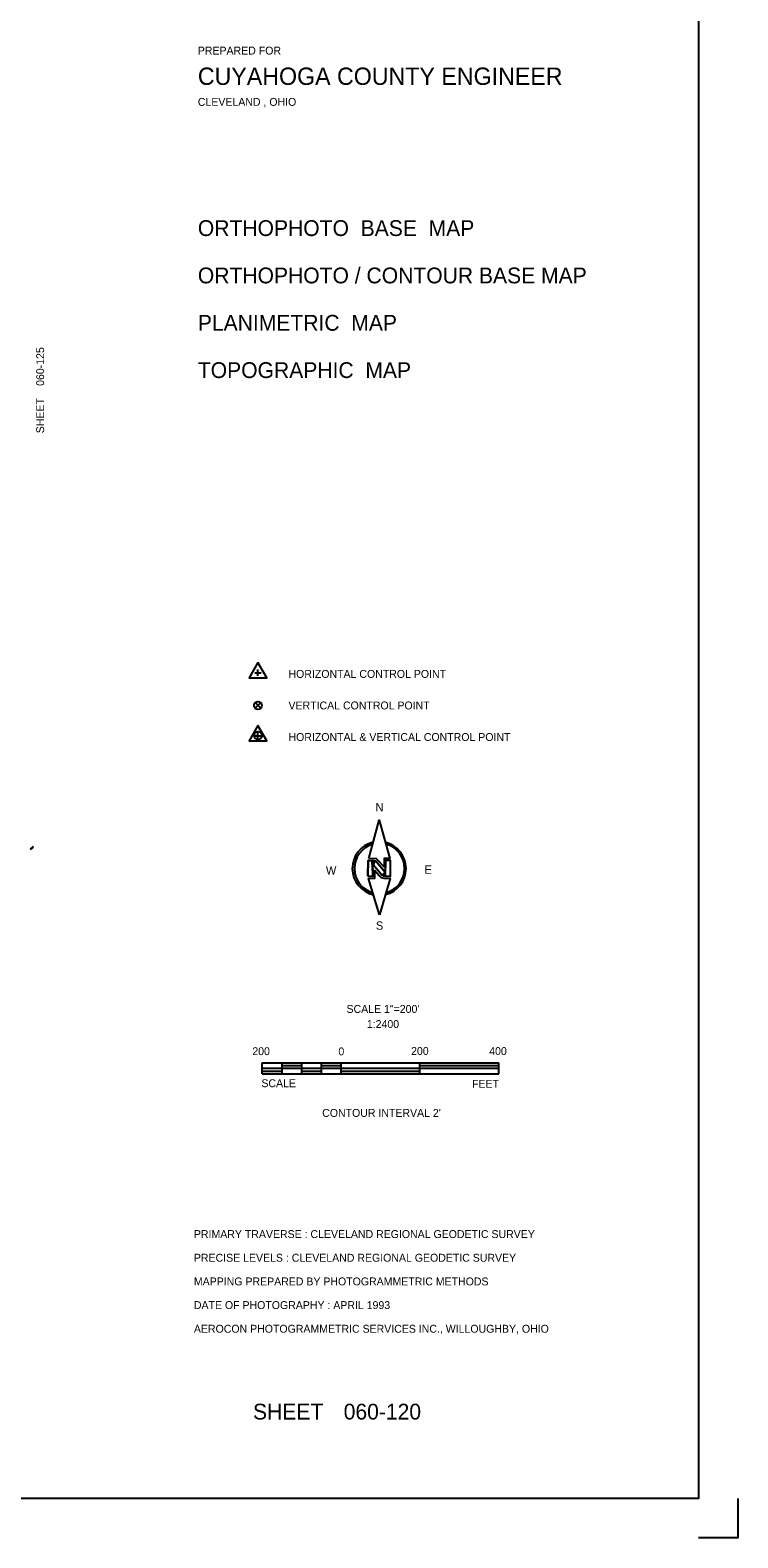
# Model space of a CAD drawing. Extents: x -25029 to 2274964, y -81170 to 687028.
# Drawn here: x 15256 to 17052, y -69148 to -65327 of the extents above; entities that cross this region are included whole.
import ezdxf

# ---------------------------------------------------------------- set-up
doc = ezdxf.new("R2010")
doc.units = 0
for name, color, linetype in [('RR', 7, 'Continuous'), ('TI_BORDER', 7, 'Continuous'), ('TI_CCLOGO', 7, 'Continuous'), ('TI_CON_IN', 7, 'Continuous'), ('TI_HOR', 7, 'Continuous'), ('TI_NORTHA', 7, 'Continuous'), ('TI_ORTHO_BM', 7, 'Continuous'), ('TI_ORTHO_CBM', 7, 'Continuous'), ('TI_PLAN', 7, 'Continuous'), ('TI_SCLBAR', 7, 'Continuous'), ('TI_SHEET', 7, 'Continuous'), ('TI_TITLE', 7, 'Continuous'), ('TI_TOPO', 7, 'Continuous'), ('TI_VER', 7, 'Continuous')]:
    doc.layers.add(name, color=color, linetype=linetype)

msp = doc.modelspace()

# ---------------------------------------------------------------- linework, layer by layer
at = {"layer": 'RR'}
for p, q in [((15256.8, -67403.6), (15264.6, -67397.4)), ((15256.9, -67401.5), (15264.8, -67395.3))]:
    msp.add_line(p, q, dxfattribs=at)
at = {"layer": 'TI_BORDER'}
msp.add_lwpolyline([(9951.6, -64448.4), (16951.6, -64448.4), (16951.6, -69048.4), (9951.6, -69048.4)], close=True, dxfattribs=at)
at = {"layer": 'TI_HOR'}
for p, q in [((15826.2, -66955.4), (15842.2, -66955.4)), ((15834.2, -66963.4), (15834.2, -66947.4))]:
    msp.add_line(p, q, dxfattribs=at)
msp.add_lwpolyline([(15834.2, -66929.4), (15811.6, -66968.4), (15856.7, -66968.4)], close=True, dxfattribs=at)
at = {"layer": 'TI_NORTHA'}
for p, q in [((16124.8, -67440.1), (16124.8, -67442.7)), ((16126.6, -67441.9), (16148.3, -67467.9)), ((16134.9, -67434.9), (16156.7, -67461)), ((16156.7, -67461), (16157.9, -67458.9))]:
    msp.add_line(p, q, dxfattribs=at)
for points in [[(16115, -67426), (16141.6, -67329.1), (16168.7, -67426.5), (16154.5, -67426.6), (16153.9, -67447.2), (16138.5, -67430.5), (16135.6, -67427.8), (16134.7, -67427.4), (16115, -67426)], [(16113.1, -67471.2), (16114, -67431.1), (16124.9, -67431.2)], [(16113.1, -67471.2), (16125.2, -67472), (16124.8, -67442.7)], [(16126.6, -67441.9), (16125.9, -67440.8), (16124.8, -67440.1), (16124.8, -67440.1)], [(16157.9, -67458.9), (16158, -67430.8), (16169.5, -67430.7), (16169.5, -67471.8), (16159.8, -67471.9)], [(16142.6, -67568.8), (16114.8, -67477.1), (16130.7, -67476.1), (16131, -67456.4), (16141.5, -67469.8), (16145.8, -67473.7), (16150, -67475.6), (16153.8, -67476.5), (16169.4, -67476.7), (16142.6, -67568.8)], [(16148.3, -67467.9), (16150.8, -67469.2), (16153, -67470.4), (16155.9, -67471.5), (16159.8, -67471.9)], [(16156.7, -67461), (16157.2, -67460.6), (16157.2, -67460.6)]]:
    msp.add_lwpolyline(points, dxfattribs=at)
for points in [[(16113.3, -67471), (16114.5, -67430.9), (16124.9, -67431), (16125.5, -67471.8)], [(16123.5, -67441.2), (16123.5, -67435), (16127.7, -67435.7), (16127.7, -67440.8)], [(16125.4, -67431), (16125.9, -67440.8), (16132.9, -67432.9)], [(16125.9, -67440.8), (16149.1, -67468.5), (16157.2, -67460.6), (16133.5, -67433.3)], [(16169.7, -67430.4), (16169.7, -67471.7), (16157.7, -67471.5), (16158.2, -67430.7)], [(16149.7, -67468.5), (16157.1, -67461.3), (16157, -67471.5)]]:
    msp.add_lwpolyline(points, close=True, dxfattribs=at)
for centre, radius, start, end in [((16141.6, -67451.6), 68.1, 103.1293, 257.8427), ((16142.5, -67451.5), 63.7, 106.1733, 254.6693), ((16141.6, -67451.6), 68.1, 283.4554, 76.727), ((16142.5, -67451.5), 63.7, 284.8888, 75.4428)]:
    msp.add_arc(centre, radius, start, end, dxfattribs=at)
at = {"layer": 'TI_SCLBAR'}
for p, q in [((15845.2, -67972.1), (15845.2, -67944.1)), ((15845.2, -67944.1), (16445.2, -67944.1)), ((15895.2, -67972.1), (15895.2, -67944.1)), ((15945.2, -67972.1), (15945.2, -67944.1)), ((15995.2, -67972.1), (15995.2, -67944.1)), ((16045.2, -67972.1), (16045.2, -67944.1)), ((16245.2, -67972.1), (16245.2, -67944.1)), ((16445.2, -67972.1), (16445.2, -67944.1)), ((15845.2, -67958.1), (16445.2, -67958.1)), ((15845.2, -67965), (15895, -67965)), ((15845.2, -67972.1), (16445.2, -67972.1)), ((15895.3, -67951.1), (15945.1, -67951.1)), ((15945.3, -67965), (15995.1, -67965)), ((15995.1, -67951.1), (16044.9, -67951.1)), ((16044.9, -67965), (16244.9, -67965)), ((16245.1, -67951.3), (16444.9, -67951.3))]:
    msp.add_line(p, q, dxfattribs=at)
at = {"layer": 'TI_SHEET'}
msp.add_lwpolyline([(17051.6, -69048.4), (17051.6, -69148.4), (16951.6, -69148.4)], dxfattribs=at)
at = {"layer": 'TI_VER'}
for p, q in [((15826.8, -67031), (15841.2, -67045.4)), ((15833.9, -67038.2), (15841.1, -67031)), ((15833.9, -67038.2), (15826.8, -67045.4)), ((15834.2, -67123.4), (15834.2, -67107.4)), ((15826.2, -67115.4), (15842.2, -67115.4))]:
    msp.add_line(p, q, dxfattribs=at)
msp.add_lwpolyline([(15834.2, -67089.4), (15811.6, -67128.4), (15856.7, -67128.4)], close=True, dxfattribs=at)
for centre in [(15834.2, -67038.2), (15834.3, -67114.8)]:
    msp.add_circle(centre, 10.1, dxfattribs=at)

# ---------------------------------------------------------------- texts
at = {"layer": 'TI_CCLOGO'}
for s, height, p in [('PREPARED FOR', 20, (15681.6, -65388.4)), ('CUYAHOGA COUNTY ENGINEER', 44, (15681.6, -65465.4)), ('CLEVELAND , OHIO', 20, (15681.6, -65518.4))]:
    msp.add_text(s, height=height, dxfattribs=at).set_placement(p)
at = {"layer": 'TI_CON_IN'}
msp.add_text("CONTOUR INTERVAL 2'", height=20, dxfattribs=at).set_placement((15997.1, -68081.2))
at = {"layer": 'TI_HOR'}
msp.add_text('HORIZONTAL CONTROL POINT', height=20, dxfattribs=at).set_placement((15911.6, -66968.4))
at = {"layer": 'TI_NORTHA'}
for s, p in [('N', (16132.1, -67306.6)), ('W', (16006.5, -67467.1)), ('E', (16256.7, -67465)), ('S', (16133.4, -67606.8))]:
    msp.add_text(s, height=21, dxfattribs=at).set_placement(p)
at = {"layer": 'TI_ORTHO_BM'}
msp.add_text('ORTHOPHOTO  BASE  MAP', height=40, dxfattribs=at).set_placement((15681.6, -65848.4))
at = {"layer": 'TI_ORTHO_CBM'}
msp.add_text('ORTHOPHOTO / CONTOUR BASE MAP', height=40, dxfattribs=at).set_placement((15681.6, -65968.4))
at = {"layer": 'TI_PLAN'}
msp.add_text('PLANIMETRIC  MAP', height=40, dxfattribs=at).set_placement((15681.6, -66088.4))
at = {"layer": 'TI_SCLBAR'}
for s, p in [('SCALE 1"=200\'', (16058.8, -67817.7)), ('1:2400', (16110.4, -67856)), ('200', (15819.8, -67924.8)), ('0', (16038.2, -67925.3)), ('200', (16222.6, -67924.2)), ('400', (16420.8, -67924.5)), ('SCALE', (15842.9, -68006)), ('FEET', (16377.1, -68007.4))]:
    msp.add_text(s, height=20, dxfattribs=at).set_placement(p)
at = {"layer": 'TI_SHEET'}
for s, p in [('060-125', (15291.6, -66228.4)), ('SHEET', (15291.6, -66348.4))]:
    msp.add_text(s, height=20, rotation=90, dxfattribs=at).set_placement(p)
for s, p in [('SHEET', (15821.6, -68848.4)), ('060-120', (16051.6, -68848.4))]:
    msp.add_text(s, height=40, dxfattribs=at).set_placement(p)
at = {"layer": 'TI_TITLE'}
for s, p in [('PRIMARY TRAVERSE : CLEVELAND REGIONAL GEODETIC SURVEY', (15671.6, -68388.4)), ('PRECISE LEVELS : CLEVELAND REGIONAL GEODETIC SURVEY', (15671.6, -68448.4)), ('MAPPING PREPARED BY PHOTOGRAMMETRIC METHODS', (15671.6, -68508.4)), ('DATE OF PHOTOGRAPHY : APRIL 1993', (15671.6, -68568.4)), ('AEROCON PHOTOGRAMMETRIC SERVICES INC., WILLOUGHBY, OHIO', (15671.6, -68628.4))]:
    msp.add_text(s, height=20, dxfattribs=at).set_placement(p)
at = {"layer": 'TI_TOPO'}
msp.add_text('TOPOGRAPHIC  MAP', height=40, dxfattribs=at).set_placement((15681.6, -66208.4))
at = {"layer": 'TI_VER'}
for s, p in [('VERTICAL CONTROL POINT', (15911.6, -67048.4)), ('HORIZONTAL & VERTICAL CONTROL POINT', (15911.6, -67128.4))]:
    msp.add_text(s, height=20, dxfattribs=at).set_placement(p)

doc.saveas('drawing.dxf')
